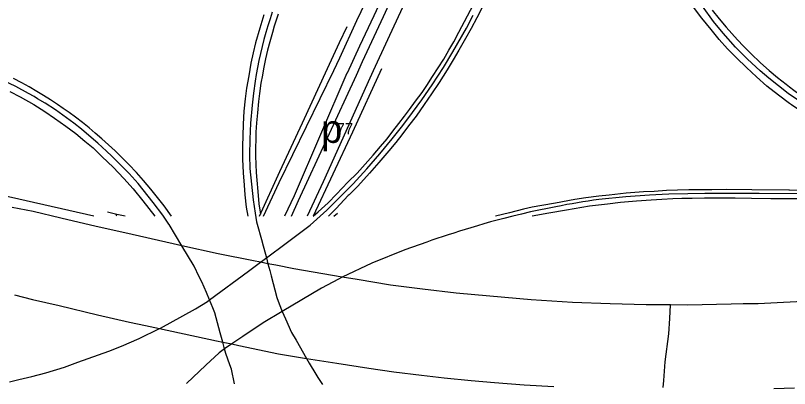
# Model space of a CAD drawing. Extents: x -25029 to 2274964, y -81170 to 687028.
# Drawn here: x -6125 to -4748, y -69054 to -68392 of the extents above; entities that cross this region are included whole.
import ezdxf

# ---------------------------------------------------------------- set-up
doc = ezdxf.new("R2010")
doc.units = 0
for name, color, linetype in [('BR_X_Rail_Object', 7, 'Continuous'), ('BRIDGE', 7, 'Continuous'), ('GE_X_CL_2000', 7, 'Continuous'), ('INTERSTATE', 7, 'Continuous'), ('ROAD', 7, 'Continuous'), ('ROAD-NAME', 7, 'Continuous')]:
    doc.layers.add(name, color=color, linetype=linetype)

msp = doc.modelspace()

# ---------------------------------------------------------------- linework, layer by layer
at = {"layer": 'BR_X_Rail_Object'}
for points in [[(-5683.7, -68748.4), (-5655.9, -68688.5), (-5558.4, -68489.2), (-5548.2, -68467.1), (-5517.5, -68400.3), (-5494.7, -68351.7)], [(-4885.7, -68381.9), (-4873.7, -68397.4), (-4861.3, -68412.2), (-4851.2, -68423.6), (-4840.8, -68435.1), (-4830.4, -68446.2), (-4817.4, -68459.4), (-4799.8, -68475.8), (-4784.4, -68489.3), (-4769.5, -68501.5), (-4754.6, -68513.6), (-4748.4, -68518.3)], [(-5657.7, -68389.1), (-5664.8, -68410.5), (-5667.8, -68422)]]:
    msp.add_lwpolyline(points, dxfattribs=at)
at = {"layer": 'BRIDGE'}
msp.add_line((-5558.8, -68748.4), (-5552.3, -68742.9), dxfattribs=at)
for points in [[(-5690.7, -68748.4), (-5654.7, -68668.7), (-5614.3, -68582.4), (-5569.6, -68485.5), (-5548.5, -68439.7), (-5534.8, -68411.3)], [(-5473.8, -68486.2), (-5525.3, -68598.7), (-5595.4, -68748.4)], [(-5929.6, -68748.4), (-5944.5, -68744.9), (-5960.9, -68741.1)]]:
    msp.add_lwpolyline(points, dxfattribs=at)
at = {"layer": 'GE_X_CL_2000'}
for points in [[(-5668.1, -68385.8), (-5672.1, -68397.8), (-5675.9, -68409.9), (-5679.5, -68422.1), (-5682.9, -68434.3), (-5686, -68446.6), (-5689, -68459), (-5691.8, -68471.4), (-5694.3, -68483.8), (-5696.7, -68496.3), (-5698.7, -68508.1), (-5701.7, -68529.5), (-5704.1, -68551.1), (-5706.7, -68582.8), (-5708, -68611.2), (-5708.8, -68639.7), (-5707.7, -68663.6), (-5705.1, -68691), (-5701.8, -68719.4), (-5698.5, -68742.7), (-5695.9, -68758.3), (-5686.2, -68794), (-5686.1, -68794.5), (-5678.6, -68822.2), (-5675.8, -68832.7), (-5672.6, -68844.4), (-5670.1, -68854.2), (-5660, -68892.5), (-5655.9, -68903.7), (-5650.4, -68917.6), (-5650.4, -68917.8), (-5644.3, -68930.6), (-5633.6, -68955.1), (-5625.8, -68968.6), (-5607.2, -69000.8), (-5602.2, -69009.5), (-5590.6, -69028.9), (-5587, -69034.9), (-5578.9, -69047.5)], [(-4713.1, -68555.9), (-4750.5, -68530.2), (-4785.3, -68502.8), (-4800.6, -68490), (-4823, -68469.2), (-4844.6, -68447.7), (-4866.5, -68422.9), (-4883.4, -68402.2), (-4903, -68374.9)], [(-6135.3, -69042.7), (-6118.8, -69038.5), (-6095.6, -69033.3), (-6070.6, -69026.7), (-6037.5, -69016.2), (-6013.5, -69007.8), (-5958.4, -68988), (-5936, -68979), (-5905, -68965.3), (-5868.7, -68948), (-5866.7, -68947), (-5826.8, -68925.2), (-5804.8, -68912.5), (-5783, -68899.7), (-5779.5, -68897.1), (-5710.3, -68845.7), (-5689.2, -68830.1), (-5678.6, -68822.2), (-5643.3, -68796), (-5600.7, -68764.4), (-5571.2, -68737.3), (-5559.2, -68725.9), (-5524.1, -68690.8), (-5500.1, -68664.1), (-5476.7, -68637.2), (-5454.7, -68610.8), (-5436.1, -68586.9), (-5418.5, -68564.2), (-5401.9, -68541.3), (-5383.6, -68514.9), (-5363.8, -68483.7), (-5346.8, -68456.3), (-5323, -68414), (-5310.6, -68391.1)], [(-5735.2, -69046.1), (-5740.7, -69020.2), (-5743.4, -69012.5), (-5743.4, -69012.5), (-5750.6, -68992), (-5752.8, -68984), (-5756.1, -68971.8), (-5760.5, -68955.7), (-5770.4, -68919.9), (-5771.5, -68917), (-5773.8, -68910.9), (-5779.5, -68897.1), (-5784.9, -68884), (-5793.4, -68865.1), (-5797.9, -68855.7), (-5807.2, -68837.1), (-5828.7, -68801), (-5851.4, -68762.9), (-5851.9, -68762.1), (-5862.9, -68746.1), (-5879.6, -68723.8), (-5906.4, -68690.2), (-5922.8, -68672.2), (-5933.2, -68661.6), (-5953.2, -68641.4), (-5962.7, -68632.9), (-5978.1, -68618.6), (-5990.1, -68608.2), (-6007.3, -68593.8), (-6021.1, -68583.1), (-6034.1, -68573.2), (-6053.6, -68559.4), (-6072, -68547.3), (-6085.4, -68539.5), (-6091.3, -68535.8), (-6101.4, -68530.3), (-6124.3, -68517.8), (-6157, -68502.3)], [(-4732.2, -68708.3), (-4802.5, -68708), (-4825, -68708), (-4899.1, -68707.7), (-4929.3, -68708.3), (-4963.2, -68709.1), (-4974.6, -68709.5), (-4986, -68710), (-4997.4, -68710.7), (-5039.7, -68713.8), (-5087.5, -68718.8), (-5097.1, -68720), (-5106.6, -68721.4), (-5116, -68722.9), (-5125.5, -68724.7), (-5135.1, -68726), (-5144.6, -68727.6), (-5154.2, -68729.5), (-5163.6, -68731.6), (-5208.8, -68740.5), (-5224.7, -68744.3), (-5240.6, -68748.2), (-5256.5, -68752), (-5268.3, -68755), (-5280, -68758.1), (-5291.7, -68761.5), (-5303.3, -68765.1), (-5314.9, -68768.9), (-5325.2, -68771.7), (-5335.4, -68774.8), (-5345.5, -68778.1), (-5355.6, -68781.6), (-5384.4, -68790.9), (-5393.1, -68794.1), (-5432.4, -68807.7), (-5490.8, -68831.6), (-5543.5, -68856.4), (-5550.6, -68859.8), (-5580.3, -68876.2), (-5650.4, -68917.6), (-5684.5, -68937.7), (-5720.2, -68961.9), (-5739.8, -68975.2), (-5752.8, -68984), (-5762.7, -68990.7), (-5785.9, -69012.7), (-5820.6, -69045.4)], [(-4959.7, -68905.8), (-5003.5, -68905.5), (-5067.4, -68903.8), (-5134.5, -68901.5), (-5207.6, -68896.9), (-5281.4, -68890.4), (-5341.2, -68884.8), (-5401.2, -68877.9), (-5457.6, -68870.5), (-5517.4, -68860.8), (-5543.5, -68856.4), (-5629.6, -68841.7), (-5661.7, -68835.5), (-5675.8, -68832.7), (-5689.2, -68830.1), (-5701.2, -68827.7), (-5701.4, -68827.7), (-5764.5, -68815.3), (-5828.7, -68801), (-5844.3, -68797.5), (-5930.4, -68777.5), (-5981.2, -68766.3), (-6043.9, -68751.6), (-6093, -68739.7), (-6130.6, -68732.6)], [(-6126.5, -68888), (-6094.4, -68896.2), (-6046.9, -68907.1), (-5979, -68923.3), (-5922, -68936.3), (-5893.4, -68942.7), (-5868.7, -68948), (-5767.2, -68969.5), (-5756.1, -68971.8), (-5739.8, -68975.2), (-5727.7, -68977.8), (-5727.6, -68977.8), (-5656.8, -68992.8), (-5607.2, -69000.8), (-5553.3, -69009.5), (-5496.3, -69018.3), (-5452, -69024.6), (-5402.5, -69030.7), (-5362.2, -69035.2), (-5314.5, -69040.2), (-5272.7, -69043.8), (-5220.1, -69047.8), (-5167.6, -69051)], [(-4973, -69052.7), (-4971.9, -69040.1), (-4969.2, -69006.8), (-4963, -68957), (-4961.1, -68929.7), (-4959.7, -68905.8)], [(-4702.2, -68898.4), (-4804.2, -68903.7), (-4830.5, -68904.1), (-4852.4, -68904.5), (-4930, -68906.1), (-4959.7, -68905.8)], [(-4776.5, -69054.4), (-4739.8, -69053.1)]]:
    msp.add_lwpolyline(points, dxfattribs=at)
at = {"layer": 'INTERSTATE'}
for points in [[(-5634.1, -68748.4), (-5621.5, -68720.4), (-5518.2, -68497.8), (-5507.5, -68473.4), (-5470, -68393.2), (-5436.9, -68320.6)], [(-5463.4, -68339.5), (-5487.5, -68392.4), (-5512.7, -68445.9), (-5535, -68493.8), (-5535.2, -68494.2), (-5628.9, -68711.9), (-5646.2, -68748.4)], [(-5595.4, -68748.3), (-5591.3, -68744.6), (-5586.6, -68740.2), (-5568.8, -68724.2), (-5553.6, -68709), (-5533.5, -68687.9), (-5517.4, -68671.5), (-5502.8, -68655.6), (-5488.7, -68640), (-5475.8, -68624.5), (-5463.7, -68610.7), (-5453.5, -68597.2), (-5442.8, -68583.3), (-5432.8, -68570.7), (-5424.1, -68558.4), (-5413.3, -68543.9), (-5401.7, -68528.3), (-5393, -68515.7), (-5383.1, -68499.9), (-5372.9, -68484.3), (-5363.1, -68468.9), (-5353.9, -68453.1), (-5345.5, -68438.3), (-5336.2, -68421.3), (-5320.7, -68392.1), (-5304.7, -68361.5)], [(-5436.7, -68377.1), (-5463.4, -68434.8), (-5488.6, -68490), (-5494.3, -68502.9), (-5577.5, -68687.2), (-5605.9, -68748.4)], [(-5294.5, -68376.2), (-5304.6, -68395.6), (-5314.7, -68414.7), (-5324.4, -68432.7), (-5336.3, -68452.9), (-5346.4, -68470.5), (-5357, -68488.2), (-5371.3, -68510.4), (-5385, -68530.7), (-5397.9, -68550), (-5412.5, -68570.4), (-5425.6, -68587.5), (-5437.7, -68603.4), (-5448.3, -68617.2), (-5461, -68632.1), (-5478.7, -68652.8), (-5495.4, -68671.6), (-5516.2, -68694.6), (-5531.3, -68710), (-5533, -68711.6), (-5554.7, -68734.3), (-5568, -68748.4)], [(-4748.4, -68547.7), (-4767.8, -68533.2), (-4788.5, -68516.9), (-4807.2, -68500.7), (-4825, -68484.1), (-4842.5, -68466.9), (-4858.7, -68450.6), (-4873.2, -68434.5), (-4887.7, -68416.7), (-4904.1, -68396.5), (-4918.8, -68376.7)], [(-5683.1, -68390.5), (-5690.3, -68413.9), (-5697.7, -68440.1), (-5701.9, -68457.9), (-5706, -68476.3), (-5710, -68498.7), (-5714.1, -68520.6), (-5716.2, -68539.7), (-5718.4, -68561.8), (-5719.8, -68584.4), (-5720.7, -68605.3), (-5720.8, -68623.6), (-5720.8, -68646.7), (-5719.7, -68670.9), (-5718.2, -68692.9), (-5716.9, -68710.3), (-5714.7, -68732.3), (-5711.8, -68748.4)], [(-5667.8, -68422), (-5672.5, -68438.4), (-5676.5, -68453.3), (-5680, -68468.7), (-5683.7, -68486.4), (-5685.4, -68497.8), (-5688.2, -68511.9), (-5690.5, -68530.3), (-5692.5, -68544.6), (-5694.3, -68564.4), (-5696.2, -68582.5), (-5697, -68598.8), (-5697.3, -68611.9), (-5697.6, -68625.9), (-5697.7, -68641.1), (-5697.2, -68656.6), (-5696.5, -68670.3), (-5695.3, -68684.4), (-5693.7, -68704.3), (-5691.8, -68726), (-5689, -68744.6)], [(-5847, -68748.4), (-5860.3, -68729.7), (-5872, -68714.8), (-5884, -68700), (-5897, -68684.7), (-5909.4, -68670.8), (-5923.3, -68656.2), (-5935.7, -68644.2), (-5947.6, -68632.3), (-5959.2, -68621.2), (-5971, -68610.6), (-5982.8, -68600.4), (-5993.8, -68591.3), (-6005.7, -68581.8), (-6018.1, -68572.2), (-6029.3, -68564.2), (-6039.6, -68556.9), (-6049.7, -68549.6), (-6062.2, -68541.3), (-6074.6, -68533.9), (-6086.6, -68526.4), (-6100.3, -68518.3), (-6113.5, -68511.3), (-6128.3, -68503.7)], [(-4748.4, -68518.3), (-4740.4, -68524.3), (-4725, -68535.6), (-4704.4, -68549), (-4687.3, -68560.1), (-4669.3, -68571), (-4654.5, -68579.5), (-4635.6, -68589.1), (-4617.4, -68597.8), (-4599.3, -68605.7), (-4582, -68612.8), (-4562.9, -68620), (-4543.7, -68626.8), (-4522.6, -68633.6), (-4497.8, -68640.9), (-4477.4, -68645.9), (-4458.2, -68649.8), (-4436.5, -68653.7), (-4417.2, -68657.2), (-4388.9, -68661.5), (-4355.2, -68665.9), (-4310.9, -68670.6), (-4278.2, -68673.7)], [(-6134.5, -68526.4), (-6116.5, -68535.9), (-6091.9, -68550), (-6072.2, -68562.4), (-6055, -68573.8), (-6035.2, -68588.1), (-6017.3, -68601.2), (-6001.3, -68614.9), (-5986.6, -68627), (-5970.3, -68642.5), (-5950.9, -68660.9), (-5931.8, -68681.3), (-5915.5, -68699.6), (-5898.2, -68720.8), (-5877, -68748.4)], [(-4278, -68697.9), (-4315.3, -68693.6), (-4350.2, -68689.4), (-4373.9, -68686.8), (-4402.1, -68682.8), (-4428.5, -68678.7), (-4454, -68674), (-4477.4, -68669.3), (-4498.8, -68664.1), (-4517.3, -68659.5), (-4540.3, -68652.6), (-4566.6, -68643.9), (-4591.2, -68634.4), (-4613.9, -68624.4), (-4632.9, -68615.9), (-4654.7, -68605.2), (-4676.5, -68593.3), (-4696.3, -68581.7), (-4722.1, -68565.6), (-4744.7, -68550.5), (-4748.4, -68547.7)], [(-4748.4, -68702), (-4749.3, -68702), (-4815.3, -68701.6), (-4861, -68700.7), (-4886.3, -68701.3), (-4909.6, -68701.2), (-4927.4, -68701.2), (-4947.3, -68701.8), (-4967.1, -68702.8), (-4989.3, -68704.1), (-5007.8, -68705), (-5038.6, -68707.5), (-5069.3, -68710.6), (-5087.3, -68712.5), (-5110.6, -68715.6), (-5130.1, -68718.7), (-5164.7, -68724.8), (-5188.7, -68729.1), (-5205.8, -68732.4), (-5221.2, -68736), (-5246.5, -68742), (-5271.2, -68748.4)], [(-4277.9, -68706.3), (-4341.6, -68706.1), (-4450.2, -68704.8), (-4563.6, -68703.6), (-4669.7, -68703), (-4748.4, -68702)], [(-5985.6, -68748.4), (-6150.2, -68710.8)], [(-4748.4, -68717.5), (-4781.7, -68717.1), (-4816.1, -68716.8), (-4845.2, -68716.3), (-4871.7, -68716.2), (-4899.5, -68716.4), (-4921.7, -68716.5), (-4940.1, -68716.7), (-4955.9, -68717.5), (-4975.2, -68718.4), (-4994.2, -68719.7), (-5020.2, -68721.6), (-5048.8, -68724.1), (-5071.8, -68726.6), (-5104.3, -68730.5), (-5144.7, -68737.3), (-5176.6, -68742.9), (-5206.2, -68748.4)], [(-4277.8, -68722.6), (-4321.3, -68722.6), (-4367.7, -68721.6), (-4421.2, -68721.1), (-4462.7, -68720.7), (-4509, -68720.4), (-4559.9, -68719.6), (-4604.1, -68719), (-4656.3, -68718.3), (-4702.5, -68718.1), (-4734.8, -68717.6), (-4748.4, -68717.5)]]:
    msp.add_lwpolyline(points, dxfattribs=at)
at = {"layer": 'ROAD'}
msp.add_line((-5944.7, -68748.4), (-5946.5, -68744.5), dxfattribs=at)

# ---------------------------------------------------------------- texts
at = {"layer": 'ROAD-NAME'}
for s, height, p in [('p', 50, (-5580.9, -68617.9)), ('77', 20, (-5553.9, -68602.9))]:
    msp.add_text(s, height=height, dxfattribs=at).set_placement(p)

doc.saveas('drawing.dxf')
